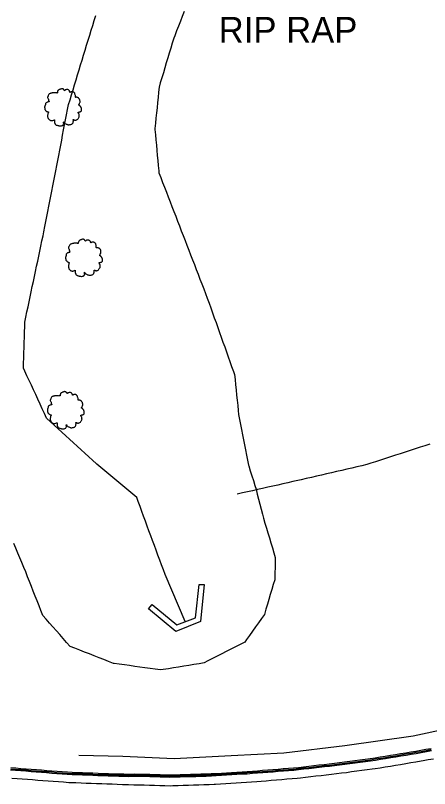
# Model space of a CAD drawing. Extents: x 1901471 to 1963503, y 756461 to 799997.
# Drawn here: x 1929431.4 to 1929511.3, y 773103.1 to 773252.3 of the extents above; entities that cross this region are included whole.
import ezdxf

# ---------------------------------------------------------------- set-up
doc = ezdxf.new("R2010")
doc.units = 0
for name, color, linetype in [('RD_EX_Bldg', 7, 'Continuous'), ('RD_EX_Conc', 7, 'Continuous'), ('RD_EX_DR_ErosCtrl', 7, 'Continuous'), ('RD_EX_GuardRail', 7, 'Continuous'), ('RD_EX_H2O', 7, 'Continuous'), ('RD_EX_Road', 7, 'Continuous'), ('RD_EX_VEG', 7, 'Continuous'), ('RD_HC_Cl', 7, 'Continuous')]:
    doc.layers.add(name, color=color, linetype=linetype)

# ---------------------------------------------------------------- blocks, each defined once
blk = doc.blocks.new('T2')
at = {"layer": 'RD_EX_VEG'}
for points in [[(0.05, 7.21), (-0.25, 7.24), (-0.57, 7.14), (-0.82, 7.04), (-1.05, 6.96), (-1.27, 6.86), (-1.57, 6.69), (-1.8, 6.49), (-1.92, 6.24), (-1.97, 6.01), (-2.02, 5.74), (-2.02, 5.56), (-2.15, 5.54), (-2.3, 5.56), (-2.55, 5.64), (-2.8, 5.64), (-3.05, 5.64), (-3.4, 5.61), (-3.75, 5.61), (-4.02, 5.56), (-4.35, 5.51), (-4.72, 5.39), (-5.07, 5.26), (-5.37, 5.01), (-5.62, 4.54), (-5.75, 4.19), (-5.9, 3.94), (-5.75, 3.49), (-5.57, 3.14), (-5.55, 2.94), (-5.47, 2.52), (-5.37, 2.29), (-5.25, 2.09), (-5.32, 2.07), (-5.7, 2.02), (-6, 1.92), (-6.42, 1.69), (-6.64, 1.47), (-6.74, 1.14), (-6.77, 0.79), (-6.87, 0.59), (-6.94, 0.32), (-6.97, 0.24), (-7.02, -0.08), (-6.92, -0.53), (-6.89, -0.88), (-6.77, -1.11), (-6.62, -1.28), (-6.44, -1.53), (-6.05, -1.76), (-5.72, -1.86), (-5.52, -1.88), (-5.7, -2.38), (-5.75, -2.73), (-5.87, -3.13), (-5.87, -3.21), (-5.92, -3.68), (-5.77, -4.01), (-5.7, -4.38), (-5.52, -4.61), (-5.25, -4.91), (-4.92, -5.13), (-4.42, -5.26), (-4.02, -5.23), (-3.45, -5.06), (-3.2, -4.98), (-3.22, -5.16), (-3.2, -5.53), (-3.2, -5.96), (-3.05, -6.28), (-2.95, -6.56), (-2.8, -6.81), (-2.47, -7.03), (-2.07, -7.11), (-1.65, -7.26), (-1.2, -7.33), (-0.7, -7.36), (-0.1, -7.21), (0.18, -7.08), (0.28, -6.91), (0.48, -6.53), (0.43, -6.31), (0.45, -5.71), (0.55, -5.88), (0.73, -6.23), (1.23, -6.53), (1.63, -6.71), (2.1, -6.86), (2.4, -6.93), (2.88, -6.86), (3.25, -6.78), (3.63, -6.66), (3.93, -6.38), (4.1, -6.11), (4.15, -5.83), (4.23, -5.46), (4.28, -5.28)], [(4.28, -5.28), (4.2, -5.11), (4.15, -4.86), (4.23, -4.88), (4.4, -4.93), (4.68, -5.06), (4.9, -5.13), (5.23, -5.11), (5.5, -5.01), (5.95, -4.73), (6.22, -4.26), (6.5, -3.86), (6.57, -3.53), (6.52, -3.31), (6.5, -2.81), (6.3, -2.56), (6.25, -2.43), (6.15, -2.03), (6.22, -1.98), (6.5, -1.93), (6.87, -1.81), (7.15, -1.68), (7.37, -1.51), (7.45, -1.28), (7.42, -0.88), (7.47, -0.48), (7.4, -0.33), (7.3, -0.18), (7.22, 0.02), (7.07, 0.17), (6.97, 0.32), (6.87, 0.42), (6.75, 0.57), (6.57, 0.69), (6.42, 0.74), (6.37, 0.89), (6.52, 1.09), (6.57, 1.19), (6.6, 1.42), (6.82, 1.77), (6.87, 2.17), (6.82, 2.59), (6.77, 2.87), (6.62, 3.14), (6.42, 3.39), (6.3, 3.56), (6.12, 3.69), (5.8, 3.81), (5.55, 3.86), (5.2, 3.86), (5, 3.91), (5.03, 3.96), (5.03, 4.11), (5.03, 4.39), (4.95, 4.84), (4.8, 5.34), (4.8, 5.36), (4.7, 5.61), (4.48, 5.81), (4.3, 5.91), (4.1, 6.04), (3.85, 6.06), (3.55, 6.06), (3.28, 6.01), (3.08, 5.91), (2.9, 5.79), (2.83, 5.94), (2.73, 6.24), (2.68, 6.39), (2.53, 6.56), (2.3, 6.76), (1.85, 6.89), (1.23, 6.81), (0.93, 6.61), (0.78, 6.44), (0.73, 6.56), (0.53, 6.76), (0.43, 6.94), (0.25, 7.06), (0.1, 7.16), (0, 7.21)]]:
    blk.add_spline(points, degree=3, dxfattribs=at)

msp = doc.modelspace()

# ---------------------------------------------------------------- linework, layer by layer
at = {"layer": 'RD_EX_Bldg'}
msp.add_lwpolyline([(1929467.79, 773142.47), (1929467.12, 773135.35), (1929462.36, 773133.46), (1929457.08, 773137.83), (1929457.76, 773138.62), (1929462.55, 773134.7), (1929466.15, 773136.09), (1929466.85, 773142.5)], close=True, dxfattribs=at)
at = {"layer": 'RD_EX_Conc'}
for points in [[(1929430.49, 773106.75), (1929431.44, 773106.67), (1929432.43, 773106.6), (1929433.43, 773106.52), (1929434.42, 773106.44), (1929435.42, 773106.36), (1929436.42, 773106.29), (1929437.41, 773106.21), (1929438.41, 773106.13), (1929439.41, 773106.06), (1929440.4, 773105.98), (1929441.4, 773105.9), (1929442.34, 773105.85), (1929443.33, 773105.82), (1929444.33, 773105.78), (1929445.33, 773105.75), (1929446.33, 773105.71), (1929447.33, 773105.67), (1929448.33, 773105.64), (1929449.33, 773105.6), (1929450.33, 773105.56), (1929451.33, 773105.53), (1929452.33, 773105.51), (1929453.31, 773105.48), (1929454.32, 773105.51), (1929455.32, 773105.5), (1929456.32, 773105.49), (1929457.32, 773105.46), (1929458.32, 773105.43), (1929459.31, 773105.4), (1929460.31, 773105.37), (1929461.21, 773105.33), (1929462.21, 773105.37), (1929463.21, 773105.4), (1929464.21, 773105.44), (1929465.21, 773105.45), (1929466.21, 773105.48), (1929467.21, 773105.52), (1929468.21, 773105.55), (1929469.2, 773105.57), (1929470.15, 773105.62), (1929471.15, 773105.69), (1929472.15, 773105.75), (1929473.15, 773105.82), (1929474.14, 773105.88), (1929475.14, 773105.95), (1929476.14, 773106), (1929477.14, 773106.07), (1929478.11, 773106.14), (1929479.1, 773106.22), (1929480.1, 773106.3), (1929481.1, 773106.37), (1929482.09, 773106.46), (1929483.09, 773106.54), (1929484.09, 773106.62), (1929485.08, 773106.7), (1929486.03, 773106.8), (1929487.02, 773106.91), (1929488.02, 773107.02), (1929489.01, 773107.14), (1929490, 773107.25), (1929491, 773107.36), (1929491.99, 773107.48), (1929492.98, 773107.59), (1929493.95, 773107.71), (1929494.94, 773107.84), (1929495.94, 773107.97), (1929496.93, 773108.1), (1929497.92, 773108.23), (1929498.91, 773108.35), (1929499.9, 773108.48), (1929500.84, 773108.63), (1929501.82, 773108.79), (1929502.81, 773108.95), (1929503.8, 773109.12), (1929504.78, 773109.28), (1929505.77, 773109.44), (1929506.76, 773109.6), (1929507.74, 773109.76), (1929508.73, 773109.92), (1929509.69, 773110.09), (1929510.67, 773110.28), (1929511.65, 773110.46)], [(1929511.63, 773110.6), (1929510.64, 773110.42), (1929509.66, 773110.22), (1929508.71, 773110.06), (1929507.72, 773109.9), (1929506.74, 773109.74), (1929505.75, 773109.58), (1929504.76, 773109.41), (1929503.77, 773109.25), (1929502.79, 773109.09), (1929501.8, 773108.93), (1929500.81, 773108.77), (1929499.88, 773108.62), (1929498.89, 773108.49), (1929497.9, 773108.36), (1929496.91, 773108.23), (1929495.92, 773108.11), (1929494.93, 773107.98), (1929493.93, 773107.85), (1929492.97, 773107.73), (1929491.98, 773107.61), (1929490.98, 773107.5), (1929489.99, 773107.39), (1929488.99, 773107.27), (1929488, 773107.16), (1929487.01, 773107.05), (1929486.01, 773106.93), (1929485.07, 773106.84), (1929484.08, 773106.76), (1929483.08, 773106.68), (1929482.08, 773106.59), (1929481.09, 773106.51), (1929480.09, 773106.44), (1929479.09, 773106.36), (1929478.1, 773106.28), (1929477.13, 773106.21), (1929476.13, 773106.14), (1929475.13, 773106.09), (1929474.13, 773106.02), (1929473.14, 773105.95), (1929472.14, 773105.89), (1929471.14, 773105.82), (1929470.14, 773105.76), (1929469.2, 773105.71), (1929468.2, 773105.69), (1929467.2, 773105.65), (1929466.2, 773105.62), (1929465.2, 773105.59), (1929464.2, 773105.57), (1929463.2, 773105.54), (1929462.2, 773105.51), (1929461.2, 773105.47), (1929460.32, 773105.51), (1929459.32, 773105.54), (1929458.32, 773105.57), (1929457.32, 773105.6), (1929456.32, 773105.62), (1929455.32, 773105.64), (1929454.32, 773105.65), (1929453.32, 773105.62), (1929452.33, 773105.65), (1929451.33, 773105.67), (1929450.33, 773105.7), (1929449.33, 773105.74), (1929448.34, 773105.77), (1929447.34, 773105.81), (1929446.34, 773105.85), (1929445.34, 773105.88), (1929444.34, 773105.92), (1929443.34, 773105.96), (1929442.34, 773105.99), (1929441.41, 773106.04), (1929440.41, 773106.12), (1929439.42, 773106.19), (1929438.42, 773106.27), (1929437.43, 773106.35), (1929436.43, 773106.43), (1929435.43, 773106.5), (1929434.44, 773106.58), (1929433.44, 773106.66), (1929432.44, 773106.73), (1929431.45, 773106.81), (1929430.51, 773106.89)], [(1929511.58, 773110.82), (1929510.6, 773110.64), (1929509.62, 773110.45), (1929508.67, 773110.29), (1929507.68, 773110.13), (1929506.7, 773109.96), (1929505.71, 773109.8), (1929504.72, 773109.64), (1929503.74, 773109.48), (1929502.75, 773109.32), (1929501.76, 773109.16), (1929500.78, 773109), (1929499.86, 773108.85), (1929498.86, 773108.72), (1929497.87, 773108.59), (1929496.88, 773108.46), (1929495.89, 773108.33), (1929494.9, 773108.21), (1929493.9, 773108.08), (1929492.94, 773107.95), (1929491.95, 773107.84), (1929490.96, 773107.73), (1929489.96, 773107.62), (1929488.97, 773107.5), (1929487.98, 773107.39), (1929486.98, 773107.28), (1929485.99, 773107.16), (1929485.05, 773107.07), (1929484.06, 773106.99), (1929483.06, 773106.91), (1929482.06, 773106.82), (1929481.07, 773106.74), (1929480.07, 773106.67), (1929479.07, 773106.59), (1929478.08, 773106.5), (1929477.11, 773106.44), (1929476.11, 773106.37), (1929475.12, 773106.32), (1929474.12, 773106.25), (1929473.12, 773106.18), (1929472.12, 773106.12), (1929471.13, 773106.05), (1929470.13, 773105.99), (1929469.19, 773105.94), (1929468.19, 773105.92), (1929467.19, 773105.88), (1929466.19, 773105.85), (1929465.19, 773105.82), (1929464.19, 773105.8), (1929463.2, 773105.77), (1929462.2, 773105.74), (1929461.2, 773105.7), (1929460.32, 773105.74), (1929459.33, 773105.77), (1929458.33, 773105.8), (1929457.33, 773105.83), (1929456.33, 773105.85), (1929455.33, 773105.87), (1929454.33, 773105.88), (1929453.33, 773105.85), (1929452.34, 773105.88), (1929451.34, 773105.9), (1929450.34, 773105.93), (1929449.34, 773105.97), (1929448.34, 773106), (1929447.34, 773106.04), (1929446.35, 773106.08), (1929445.35, 773106.11), (1929444.35, 773106.15), (1929443.35, 773106.19), (1929442.35, 773106.22), (1929441.43, 773106.27), (1929440.43, 773106.35), (1929439.44, 773106.42), (1929438.44, 773106.5), (1929437.44, 773106.58), (1929436.45, 773106.66), (1929435.45, 773106.73), (1929434.45, 773106.81), (1929433.46, 773106.89), (1929432.46, 773106.96), (1929431.46, 773107.04), (1929430.53, 773107.12)]]:
    msp.add_lwpolyline(points, dxfattribs=at)
at = {"layer": 'RD_EX_DR_ErosCtrl'}
msp.add_lwpolyline([(1929463.97, 773253.02), (1929463.6, 773252.09), (1929463.23, 773251.16), (1929462.86, 773250.23), (1929462.49, 773249.3), (1929462.13, 773248.37), (1929461.94, 773247.9), (1929461.65, 773246.95), (1929461.37, 773245.99), (1929461.08, 773245.03), (1929460.79, 773244.07), (1929460.51, 773243.11), (1929460.22, 773242.16), (1929459.94, 773241.2), (1929459.65, 773240.24), (1929459.36, 773239.28), (1929459.11, 773238.45), (1929459.02, 773237.46), (1929458.92, 773236.46), (1929458.82, 773235.47), (1929458.72, 773234.47), (1929458.62, 773233.48), (1929458.52, 773232.48), (1929458.43, 773231.49), (1929458.33, 773230.49), (1929458.31, 773230.27), (1929458.4, 773229.27), (1929458.49, 773228.28), (1929458.59, 773227.28), (1929458.68, 773226.29), (1929458.77, 773225.29), (1929458.87, 773224.3), (1929458.96, 773223.3), (1929459.06, 773222.3), (1929459.09, 773221.94), (1929459.45, 773221.01), (1929459.81, 773220.08), (1929460.17, 773219.14), (1929460.53, 773218.21), (1929460.89, 773217.28), (1929461.25, 773216.34), (1929461.61, 773215.41), (1929461.97, 773214.48), (1929462.33, 773213.54), (1929462.68, 773212.61), (1929463.04, 773211.68), (1929463.4, 773210.74), (1929463.76, 773209.81), (1929464.12, 773208.88), (1929464.48, 773207.94), (1929464.84, 773207.01), (1929465.2, 773206.08), (1929465.56, 773205.14), (1929465.92, 773204.21), (1929466.28, 773203.28), (1929466.64, 773202.35), (1929467, 773201.41), (1929467.36, 773200.48), (1929467.72, 773199.55), (1929468.08, 773198.61), (1929468.42, 773197.73), (1929468.75, 773196.79), (1929468.75, 773196.79), (1929469.09, 773195.85), (1929469.42, 773194.9), (1929469.76, 773193.96), (1929470.1, 773193.02), (1929470.43, 773192.08), (1929470.77, 773191.14), (1929471.11, 773190.2), (1929471.44, 773189.26), (1929471.78, 773188.32), (1929472.11, 773187.37), (1929472.45, 773186.43), (1929472.79, 773185.49), (1929473.12, 773184.55), (1929473.46, 773183.61), (1929473.67, 773183.03), (1929473.77, 773182.04), (1929473.87, 773181.04), (1929473.98, 773180.05), (1929474.08, 773179.05), (1929474.18, 773178.06), (1929474.29, 773177.06), (1929474.39, 773176.07), (1929474.47, 773175.31), (1929474.66, 773174.33), (1929474.85, 773173.35), (1929475.04, 773172.38), (1929475.23, 773171.4), (1929475.42, 773170.42), (1929475.61, 773169.44), (1929475.8, 773168.46), (1929475.99, 773167.48), (1929476.18, 773166.51), (1929476.37, 773165.53), (1929476.4, 773165.38), (1929476.7, 773164.43), (1929477, 773163.48), (1929477.3, 773162.53), (1929477.6, 773161.58), (1929477.82, 773160.89), (1929478.06, 773159.93), (1929478.31, 773158.96), (1929478.56, 773157.99), (1929478.8, 773157.03), (1929479.05, 773156.06), (1929479.24, 773155.3), (1929479.53, 773154.34), (1929479.82, 773153.39), (1929480.11, 773152.44), (1929480.39, 773151.48), (1929480.68, 773150.53), (1929480.97, 773149.58), (1929481.26, 773148.62), (1929481.53, 773147.73), (1929481.5, 773146.74), (1929481.48, 773145.75), (1929481.45, 773144.76), (1929481.43, 773143.77), (1929481.42, 773143.41), (1929481.14, 773142.47), (1929480.86, 773141.52), (1929480.57, 773140.57), (1929480.29, 773139.63), (1929480.01, 773138.68), (1929479.73, 773137.73), (1929479.73, 773137.73), (1929479.43, 773136.73), (1929478.85, 773135.92), (1929478.28, 773135.11), (1929477.7, 773134.3), (1929477.13, 773133.49), (1929476.56, 773132.68), (1929475.98, 773131.87), (1929475.65, 773131.4), (1929474.76, 773130.95), (1929473.87, 773130.49), (1929472.98, 773130.03), (1929472.09, 773129.57), (1929471.2, 773129.12), (1929470.32, 773128.66), (1929469.43, 773128.2), (1929468.54, 773127.74), (1929467.83, 773127.38), (1929466.84, 773127.22), (1929465.85, 773127.06), (1929464.86, 773126.9), (1929463.88, 773126.74), (1929462.89, 773126.58), (1929461.9, 773126.42), (1929460.92, 773126.26), (1929459.93, 773126.1), (1929459.37, 773126.01), (1929458.38, 773126.15), (1929457.39, 773126.29), (1929456.4, 773126.42), (1929455.41, 773126.56), (1929454.42, 773126.7), (1929453.43, 773126.84), (1929452.44, 773126.98), (1929451.44, 773127.11), (1929450.45, 773127.25), (1929450.33, 773127.27), (1929449.39, 773127.64), (1929448.46, 773128), (1929447.53, 773128.37), (1929446.6, 773128.73), (1929445.67, 773129.1), (1929444.74, 773129.46), (1929443.81, 773129.83), (1929442.88, 773130.19), (1929441.94, 773130.56), (1929441.28, 773131.31), (1929440.62, 773132.07), (1929439.96, 773132.82), (1929439.3, 773133.57), (1929438.64, 773134.32), (1929437.98, 773135.07), (1929437.32, 773135.82), (1929436.69, 773136.54), (1929436.32, 773137.47), (1929435.96, 773138.4), (1929435.59, 773139.33), (1929435.22, 773140.26), (1929434.86, 773141.19), (1929434.49, 773142.12), (1929434.12, 773143.05), (1929433.76, 773143.98), (1929433.39, 773144.91), (1929433.04, 773145.8), (1929432.65, 773146.72), (1929432.65, 773146.72), (1929432.26, 773147.64), (1929431.87, 773148.56), (1929431.49, 773149.48), (1929431.1, 773150.4)], dxfattribs=at)
at = {"layer": 'RD_EX_GuardRail'}
msp.add_lwpolyline([(1929579.72, 773136.67), (1929563.91, 773130.56), (1929548.26, 773124.68), (1929537.21, 773120.43), (1929530.45, 773118.26), (1929520.99, 773116), (1929508.13, 773113.27), (1929494.95, 773111.35), (1929483.17, 773109.98), (1929473.04, 773109.43), (1929462.05, 773108.89), (1929452.15, 773109.29), (1929443.61, 773109.53)], dxfattribs=at)
at = {"layer": 'RD_EX_H2O'}
for points in [[(1929464.18, 773135.33), (1929460.28, 773144.4), (1929459.94, 773145.34), (1929459.59, 773146.28), (1929459.24, 773147.22), (1929458.9, 773148.16), (1929458.55, 773149.09), (1929458.21, 773150.03), (1929457.86, 773150.97), (1929457.51, 773151.91), (1929457.17, 773152.85), (1929456.82, 773153.78), (1929456.47, 773154.72), (1929456.13, 773155.66), (1929455.78, 773156.6), (1929455.44, 773157.54), (1929455.09, 773158.48), (1929454.8, 773159.27), (1929454.03, 773159.91), (1929453.27, 773160.55), (1929452.5, 773161.19), (1929451.73, 773161.84), (1929450.97, 773162.48), (1929450.2, 773163.12), (1929449.44, 773163.77), (1929448.67, 773164.41), (1929447.9, 773165.05), (1929447.14, 773165.69), (1929447.02, 773165.79), (1929446.29, 773166.47), (1929445.55, 773167.14), (1929444.81, 773167.82), (1929444.07, 773168.49), (1929443.34, 773169.17), (1929442.6, 773169.84), (1929441.86, 773170.52), (1929441.13, 773171.19), (1929440.39, 773171.87), (1929439.65, 773172.55), (1929438.91, 773173.22), (1929438.18, 773173.9), (1929437.42, 773174.59), (1929437, 773175.5), (1929436.58, 773176.41), (1929436.16, 773177.31), (1929435.74, 773178.22), (1929435.32, 773179.13), (1929434.9, 773180.04), (1929434.48, 773180.94), (1929434.05, 773181.85), (1929433.63, 773182.76), (1929433.21, 773183.66), (1929432.96, 773184.21), (1929432.99, 773185.21), (1929433.02, 773186.21), (1929433.05, 773187.21), (1929433.08, 773188.21), (1929433.11, 773189.21), (1929433.14, 773190.21), (1929433.17, 773191.21), (1929433.2, 773192.21), (1929433.23, 773193.12), (1929433.43, 773194.1), (1929433.64, 773195.08), (1929433.85, 773196.06), (1929433.85, 773196.06), (1929434.05, 773197.04), (1929434.26, 773198.02), (1929434.47, 773198.99), (1929434.67, 773199.97), (1929434.88, 773200.95), (1929435.09, 773201.93), (1929435.29, 773202.91), (1929435.5, 773203.89), (1929435.71, 773204.87), (1929435.91, 773205.84), (1929436.12, 773206.82), (1929436.33, 773207.8), (1929436.53, 773208.78), (1929436.74, 773209.76), (1929436.91, 773210.55), (1929437.1, 773211.54), (1929437.29, 773212.52), (1929437.48, 773213.5), (1929437.67, 773214.48), (1929437.86, 773215.46), (1929438.05, 773216.44), (1929438.24, 773217.42), (1929438.43, 773218.41), (1929438.62, 773219.39), (1929438.81, 773220.37), (1929439, 773221.35), (1929439.19, 773222.33), (1929439.38, 773223.31), (1929439.57, 773224.3), (1929439.76, 773225.28), (1929439.95, 773226.26), (1929440.14, 773227.24), (1929440.33, 773228.22), (1929440.52, 773229.2), (1929440.71, 773230.19), (1929440.9, 773231.17), (1929441.09, 773232.15), (1929441.28, 773233.13), (1929441.47, 773234.11), (1929441.66, 773235.07), (1929441.95, 773236.03), (1929442.24, 773236.98), (1929442.53, 773237.94), (1929442.82, 773238.9), (1929443.11, 773239.85), (1929443.4, 773240.81), (1929443.69, 773241.77), (1929443.98, 773242.72), (1929444.27, 773243.68), (1929444.57, 773244.64), (1929444.86, 773245.59), (1929445.15, 773246.55), (1929445.44, 773247.51), (1929445.73, 773248.46), (1929446.02, 773249.42), (1929446.31, 773250.37), (1929446.6, 773251.33), (1929446.89, 773252.29)], [(1929511.36, 773169.57), (1929510.41, 773169.27), (1929509.46, 773168.96), (1929508.51, 773168.65), (1929507.55, 773168.34), (1929506.6, 773168.03), (1929505.65, 773167.73), (1929504.7, 773167.42), (1929503.75, 773167.11), (1929502.8, 773166.8), (1929501.85, 773166.49), (1929500.89, 773166.18), (1929499.94, 773165.88), (1929499.21, 773165.64), (1929498.23, 773165.41), (1929497.26, 773165.19), (1929496.28, 773164.96), (1929496.28, 773164.96), (1929495.31, 773164.74), (1929494.34, 773164.51), (1929493.36, 773164.29), (1929492.39, 773164.07), (1929491.41, 773163.84), (1929490.44, 773163.62), (1929489.46, 773163.39), (1929488.49, 773163.17), (1929487.52, 773162.94), (1929486.54, 773162.72), (1929485.57, 773162.49), (1929484.94, 773162.35), (1929483.96, 773162.13), (1929482.99, 773161.91), (1929482.01, 773161.69), (1929481.04, 773161.47), (1929480.07, 773161.25), (1929479.09, 773161.03), (1929478.12, 773160.81), (1929477.14, 773160.59), (1929476.17, 773160.37), (1929475.19, 773160.15), (1929474.18, 773159.92)]]:
    msp.add_lwpolyline(points, dxfattribs=at)
at = {"layer": 'RD_EX_Road'}
msp.add_lwpolyline([(1929430.73, 773105.16), (1929431.72, 773105.09), (1929432.72, 773105.01), (1929433.72, 773104.93), (1929434.71, 773104.86), (1929435.71, 773104.78), (1929436.71, 773104.7), (1929437.7, 773104.63), (1929438.7, 773104.55), (1929439.7, 773104.47), (1929440.69, 773104.4), (1929441.69, 773104.32), (1929442.06, 773104.31), (1929443.06, 773104.27), (1929444.06, 773104.23), (1929445.06, 773104.2), (1929446.05, 773104.16), (1929447.05, 773104.12), (1929448.05, 773104.09), (1929449.05, 773104.05), (1929450.05, 773104.02), (1929451.05, 773103.98), (1929452.05, 773103.94), (1929453.05, 773103.91), (1929453.24, 773103.9), (1929454.24, 773103.87), (1929455.24, 773103.84), (1929456.24, 773103.82), (1929457.24, 773103.79), (1929458.24, 773103.76), (1929459.24, 773103.73), (1929460.23, 773103.7), (1929461.23, 773103.67), (1929461.78, 773103.69), (1929462.78, 773103.73), (1929463.78, 773103.76), (1929464.78, 773103.79), (1929465.78, 773103.83), (1929466.78, 773103.86), (1929467.78, 773103.9), (1929468.78, 773103.93), (1929469.77, 773103.96), (1929469.98, 773103.98), (1929470.98, 773104.04), (1929471.98, 773104.11), (1929472.97, 773104.18), (1929473.97, 773104.24), (1929474.97, 773104.31), (1929475.97, 773104.37), (1929476.96, 773104.44), (1929477.96, 773104.5), (1929478.78, 773104.57), (1929479.78, 773104.65), (1929480.77, 773104.74), (1929481.77, 773104.82), (1929482.77, 773104.9), (1929483.76, 773104.99), (1929484.76, 773105.07), (1929485.76, 773105.15), (1929486.39, 773105.22), (1929487.38, 773105.34), (1929488.37, 773105.45), (1929489.37, 773105.56), (1929490.36, 773105.68), (1929491.35, 773105.79), (1929492.35, 773105.9), (1929493.34, 773106.02), (1929494.28, 773106.14), (1929495.27, 773106.26), (1929496.26, 773106.39), (1929497.25, 773106.52), (1929498.24, 773106.65), (1929499.23, 773106.78), (1929500.23, 773106.91), (1929500.77, 773107), (1929501.76, 773107.16), (1929502.75, 773107.32), (1929503.73, 773107.48), (1929504.72, 773107.64), (1929505.71, 773107.8), (1929506.69, 773107.97), (1929507.68, 773108.13), (1929508.67, 773108.29), (1929509.65, 773108.45), (1929510.06, 773108.52), (1929511.04, 773108.71), (1929512.03, 773108.89)], dxfattribs=at)
at = {"layer": 'RD_HC_Cl'}
msp.add_arc((1933934.02, 762479.74), 11482.38, 112.01316, 122.84589, dxfattribs=at)

# ---------------------------------------------------------------- block references
at = {"layer": 'RD_EX_VEG', "xscale": 0.4921259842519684, "yscale": 0.4921259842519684}
for p in [(1929440.5, 773234.59), (1929444.53, 773205.56), (1929441.02, 773176.15)]:
    msp.add_blockref('T2', p, dxfattribs=at)

# ---------------------------------------------------------------- texts
at = {"layer": 'RD_EX_DR_ErosCtrl'}
msp.add_text('RIP RAP', height=5, dxfattribs=at).set_placement((1929470.62, 773247))

doc.saveas('drawing.dxf')
